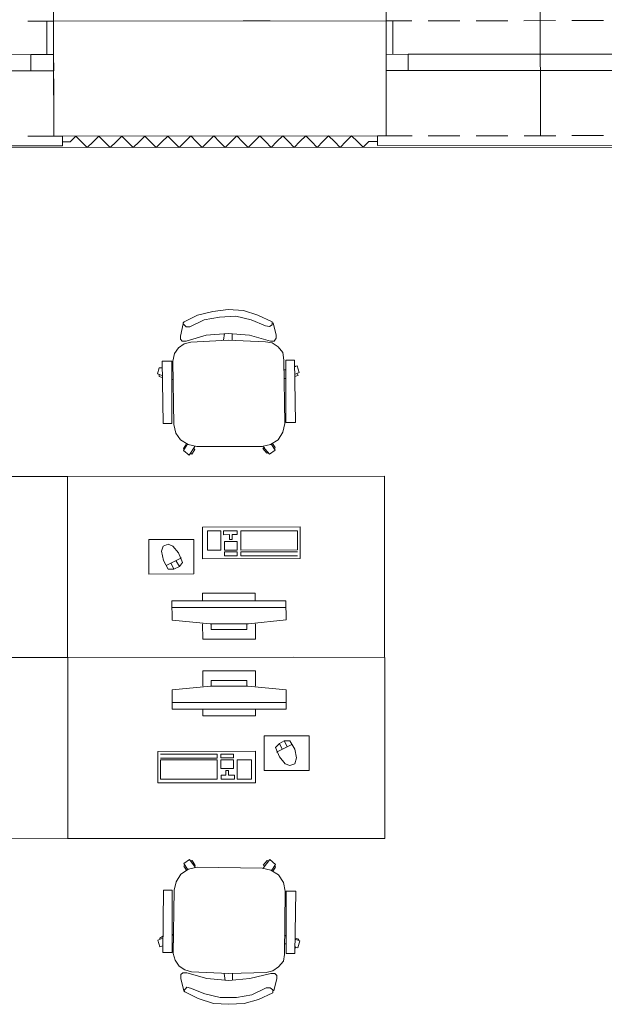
# Model space of a CAD drawing. Header units: inches. Extents: x -5850 to 5646, y 8947 to 13007.
# Tile 434 of 548: x -2405 to -2148, y 12148 to 12582. Entities that reach past the tile are written whole.
import ezdxf

# ---------------------------------------------------------------- set-up
doc = ezdxf.new("R2010")
doc.units = ezdxf.units.IN
doc.header["$MEASUREMENT"] = 0
doc.layers.add('at_Entity', color=7, linetype='Continuous')
doc.layers.add('at_Rect', color=7, linetype='Continuous')

msp = doc.modelspace()

# ---------------------------------------------------------------- linework, layer by layer
at = {"layer": 'at_Entity', "color": 7, "lineweight": 20}
for p, q in [((-2175.84, 12530.76), (-2175.97, 12681.98)), ((-2390.46, 12581.26), (-2390.47, 12589.28)), ((-2243.9, 12589.41), (-2243.89, 12581.39)), ((-2401.87, 12581.25), (-2390.46, 12581.26)), ((-2393.4, 12566.47), (-2393.41, 12581.25)), ((-2243.89, 12581.39), (-2390.46, 12581.26)), ((-2390.46, 12581.26), (-2390.41, 12530.57)), ((-2295, 12581.34), (-2306.82, 12581.33)), ((-2243.89, 12581.39), (-2232.48, 12581.4)), ((-2243.84, 12530.7), (-2243.89, 12581.39)), ((-2240.92, 12566.61), (-2240.93, 12581.39)), ((-2225.3, 12581.4), (-2211.37, 12581.42)), ((-2204.18, 12581.42), (-2190.24, 12581.43)), ((-2183.06, 12581.44), (-2169.13, 12581.45)), ((-2161.94, 12581.46), (-2148, 12581.47)), ((-2234.16, 12566.61), (-2118, 12566.72)), ((-2516.32, 12566.36), (-2400.58, 12566.46)), ((-2390.45, 12566.47), (-2390.41, 12530.57)), ((-2243.88, 12566.6), (-2243.84, 12530.7)), ((-2516.32, 12559.18), (-2400.58, 12559.28)), ((-2234.15, 12559.43), (-2117.99, 12559.53)), ((-2401.82, 12530.56), (-2386.62, 12530.57)), ((-2243.84, 12530.7), (-2390.41, 12530.57)), ((-2386.61, 12526.35), (-2386.62, 12530.57)), ((-2383.23, 12528.04), (-2386.61, 12528.04)), ((-2383.23, 12528.04), (-2380.7, 12530.57)), ((-2380.7, 12530.57), (-2378.16, 12528.05)), ((-2375.63, 12525.51), (-2378.16, 12528.05)), ((-2373.09, 12528.05), (-2375.63, 12525.51)), ((-2373.09, 12528.05), (-2370.56, 12530.58)), ((-2370.56, 12530.58), (-2368.02, 12528.05)), ((-2365.49, 12525.52), (-2368.02, 12528.05)), ((-2362.96, 12528.06), (-2365.49, 12525.52)), ((-2362.96, 12528.06), (-2360.42, 12530.59)), ((-2360.42, 12530.59), (-2357.89, 12528.06)), ((-2355.35, 12525.53), (-2357.89, 12528.06)), ((-2352.82, 12528.07), (-2355.35, 12525.53)), ((-2352.82, 12528.07), (-2350.29, 12530.6)), ((-2350.29, 12530.6), (-2347.75, 12528.07)), ((-2345.21, 12525.54), (-2347.75, 12528.07)), ((-2342.68, 12528.08), (-2345.21, 12525.54)), ((-2342.68, 12528.08), (-2340.15, 12530.61)), ((-2340.15, 12530.61), (-2337.61, 12528.08)), ((-2335.07, 12525.55), (-2337.61, 12528.08)), ((-2332.54, 12528.09), (-2335.07, 12525.55)), ((-2332.54, 12528.09), (-2330.01, 12530.62)), ((-2330.01, 12530.62), (-2327.48, 12528.09)), ((-2324.94, 12525.56), (-2327.48, 12528.09)), ((-2322.41, 12528.1), (-2324.94, 12525.56)), ((-2322.41, 12528.1), (-2319.87, 12530.63)), ((-2319.87, 12530.63), (-2317.34, 12528.1)), ((-2314.8, 12525.56), (-2317.34, 12528.1)), ((-2312.27, 12528.1), (-2314.8, 12525.56)), ((-2312.27, 12528.1), (-2309.73, 12530.64)), ((-2309.73, 12530.64), (-2307.2, 12528.11)), ((-2304.66, 12525.57), (-2307.2, 12528.11)), ((-2302.13, 12528.11), (-2304.66, 12525.57)), ((-2302.13, 12528.11), (-2299.6, 12530.65)), ((-2299.6, 12530.65), (-2297.06, 12528.12)), ((-2294.53, 12525.58), (-2297.06, 12528.12)), ((-2291.99, 12528.12), (-2294.53, 12525.58)), ((-2291.99, 12528.12), (-2289.46, 12530.66)), ((-2289.46, 12530.66), (-2286.92, 12528.13)), ((-2284.39, 12525.59), (-2286.92, 12528.13)), ((-2281.86, 12528.13), (-2284.39, 12525.59)), ((-2281.86, 12528.13), (-2279.33, 12530.67)), ((-2279.33, 12530.67), (-2276.79, 12528.14)), ((-2274.25, 12525.6), (-2276.79, 12528.14)), ((-2271.72, 12528.14), (-2274.25, 12525.6)), ((-2271.72, 12528.14), (-2269.19, 12530.67)), ((-2269.19, 12530.67), (-2266.65, 12528.15)), ((-2264.11, 12525.61), (-2266.65, 12528.15)), ((-2261.58, 12528.15), (-2264.11, 12525.61)), ((-2261.58, 12528.15), (-2259.05, 12530.68)), ((-2259.05, 12530.68), (-2256.51, 12528.15)), ((-2253.98, 12525.62), (-2256.51, 12528.15)), ((-2251.44, 12528.16), (-2253.98, 12525.62)), ((-2247.64, 12528.16), (-2251.44, 12528.16)), ((-2247.65, 12530.69), (-2232.44, 12530.71)), ((-2247.65, 12530.69), (-2247.64, 12526.47)), ((-2225.26, 12530.71), (-2211.32, 12530.73)), ((-2204.14, 12530.73), (-2190.2, 12530.75)), ((-2183.02, 12530.75), (-2169.08, 12530.76)), ((-2161.9, 12530.77), (-2147.96, 12530.78)), ((-2053.34, 12525.8), (-2873.63, 12525.07)), ((-2530.23, 12526.22), (-2386.61, 12526.35)), ((-2247.64, 12526.47), (-2104.03, 12526.6)), ((-2313.47, 12454.18), (-2320.23, 12453.33)), ((-2306.71, 12453.76), (-2313.47, 12454.18)), ((-2326.98, 12451.63), (-2332.9, 12448.67)), ((-2324.03, 12449.53), (-2330.36, 12446.57)), ((-2320.23, 12453.33), (-2326.98, 12451.63)), ((-2317.27, 12450.8), (-2324.03, 12449.53)), ((-2310.09, 12451.23), (-2317.27, 12450.8)), ((-2303.33, 12449.55), (-2310.09, 12451.23)), ((-2300.37, 12451.66), (-2306.71, 12453.76)), ((-2296.99, 12447.01), (-2303.33, 12449.55)), ((-2294.04, 12448.71), (-2300.37, 12451.66)), ((-2333.32, 12447.82), (-2334.58, 12442.34)), ((-2332.9, 12448.67), (-2333.32, 12448.25)), ((-2333.32, 12448.25), (-2333.32, 12447.82)), ((-2333.32, 12447.82), (-2332.05, 12446.56)), ((-2332.05, 12446.56), (-2330.36, 12446.57)), ((-2296.99, 12447.01), (-2295.3, 12446.6)), ((-2295.3, 12446.6), (-2294.03, 12447.44)), ((-2294.03, 12447.86), (-2294.04, 12448.71)), ((-2294.03, 12447.44), (-2294.03, 12447.86)), ((-2293.61, 12448.28), (-2292.34, 12442.8)), ((-2334.58, 12442.34), (-2334.58, 12441.07)), ((-2334.58, 12441.07), (-2333.73, 12440.22)), ((-2323.18, 12442.77), (-2332.04, 12440.22)), ((-2313.46, 12443.62), (-2323.18, 12442.77)), ((-2315.57, 12440.66), (-2315.15, 12443.62)), ((-2304.17, 12442.79), (-2313.46, 12443.62)), ((-2311.77, 12440.67), (-2311.77, 12443.62)), ((-2294.87, 12440.26), (-2304.17, 12442.79)), ((-2293.18, 12440.26), (-2292.34, 12441.53)), ((-2292.34, 12441.53), (-2292.34, 12442.8)), ((-2335.42, 12437.27), (-2337.11, 12434.73)), ((-2332.89, 12438.96), (-2335.42, 12437.27)), ((-2333.73, 12440.22), (-2332.04, 12440.22)), ((-2329.93, 12439.8), (-2332.89, 12438.96)), ((-2313.46, 12440.66), (-2329.93, 12439.8)), ((-2296.98, 12439.83), (-2313.46, 12440.66)), ((-2294.03, 12439.42), (-2296.98, 12439.83)), ((-2294.87, 12440.26), (-2293.18, 12440.26)), ((-2291.49, 12437.73), (-2294.03, 12439.42)), ((-2289.38, 12435.19), (-2291.49, 12437.73)), ((-2337.11, 12434.73), (-2337.95, 12431.35)), ((-2288.95, 12431.81), (-2289.38, 12435.19)), ((-2343.86, 12428.39), (-2344.7, 12425.85)), ((-2342.59, 12428.39), (-2343.86, 12428.39)), ((-2342.6, 12431.35), (-2338.37, 12431.35)), ((-2342.15, 12403.89), (-2342.6, 12431.35)), ((-2342.59, 12428.81), (-2342.59, 12428.39)), ((-2338.37, 12431.35), (-2338.35, 12403.89)), ((-2337.95, 12431.35), (-2337.5, 12403.47)), ((-2288.5, 12403.94), (-2288.95, 12431.81)), ((-2284.31, 12431.82), (-2288.1, 12431.82)), ((-2288.1, 12431.82), (-2288.08, 12404.36)), ((-2283.86, 12404.37), (-2284.31, 12431.82)), ((-2284.3, 12429.71), (-2283.88, 12428.86)), ((-2284.3, 12428.86), (-2283.03, 12429.29)), ((-2282.19, 12426.33), (-2283.03, 12429.29)), ((-2342.59, 12425.01), (-2344.7, 12425.85)), ((-2343.86, 12425.43), (-2343.86, 12424.58)), ((-2342.59, 12424.17), (-2343.86, 12424.58)), ((-2337.95, 12427.13), (-2338.37, 12427.13)), ((-2288.95, 12427.59), (-2288.1, 12427.59)), ((-2288.94, 12423.79), (-2288.1, 12423.79)), ((-2284.3, 12425.48), (-2282.19, 12426.33)), ((-2284.3, 12424.64), (-2282.61, 12425.06)), ((-2283.03, 12425.91), (-2282.61, 12425.06)), ((-2337.94, 12423.32), (-2338.37, 12423.32)), ((-2338.35, 12403.89), (-2342.15, 12403.89)), ((-2337.5, 12403.47), (-2336.65, 12399.67)), ((-2289.35, 12400.13), (-2288.5, 12403.94)), ((-2288.08, 12404.36), (-2283.86, 12404.37)), ((-2336.65, 12399.67), (-2334.54, 12396.72)), ((-2291.45, 12396.75), (-2289.35, 12400.13)), ((-2334.54, 12396.72), (-2331.16, 12394.6)), ((-2331.58, 12394.6), (-2333.27, 12392.07)), ((-2332, 12394.6), (-2333.27, 12392.92)), ((-2331.16, 12394.6), (-2327.36, 12393.77)), ((-2328.2, 12393.77), (-2330.73, 12389.96)), ((-2327.36, 12393.77), (-2298.63, 12393.79)), ((-2298.63, 12393.79), (-2294.83, 12394.64)), ((-2298.21, 12393.79), (-2295.25, 12390.42)), ((-2297.37, 12393.37), (-2298.21, 12392.95)), ((-2294.83, 12394.64), (-2291.45, 12396.75)), ((-2294.41, 12394.64), (-2292.72, 12392.11)), ((-2293.99, 12395.06), (-2292.72, 12393.37)), ((-2293.14, 12392.95), (-2292.72, 12393.37)), ((-2333.27, 12392.92), (-2332.85, 12392.5)), ((-2333.27, 12392.07), (-2330.73, 12389.96)), ((-2330.31, 12390.81), (-2329.47, 12390.38)), ((-2329.47, 12390.38), (-2328.2, 12392.5)), ((-2328.62, 12392.92), (-2328.2, 12392.5)), ((-2298.21, 12392.95), (-2296.52, 12390.84)), ((-2296.52, 12390.84), (-2295.67, 12391.26)), ((-2295.25, 12390.42), (-2292.72, 12392.11)), ((-2384.37, 12380.62), (-2524.18, 12380.5)), ((-2244.56, 12380.75), (-2384.37, 12380.62)), ((-2384.37, 12380.62), (-2384.23, 12220.95)), ((-2384.37, 12380.62), (-2384.23, 12220.95)), ((-2244.56, 12380.75), (-2244.41, 12221.08)), ((-2309.58, 12356.61), (-2315.5, 12356.6)), ((-2315.5, 12356.6), (-2315.49, 12354.91)), ((-2315.49, 12354.91), (-2312.96, 12354.92)), ((-2312.96, 12354.92), (-2312.96, 12352.81)), ((-2311.69, 12354.92), (-2309.58, 12354.92)), ((-2311.69, 12354.92), (-2311.69, 12352.81)), ((-2309.58, 12354.92), (-2309.58, 12356.61)), ((-2342.1, 12349.82), (-2342.95, 12347.71)), ((-2339.99, 12350.67), (-2342.1, 12349.82)), ((-2337.88, 12349.83), (-2339.99, 12350.67)), ((-2335.34, 12346.87), (-2337.88, 12349.83)), ((-2312.96, 12352.81), (-2311.69, 12352.81)), ((-2342.95, 12347.71), (-2342.09, 12343.49)), ((-2333.65, 12342.65), (-2335.34, 12346.87)), ((-2307.89, 12347.32), (-2282.96, 12347.34)), ((-2307.88, 12345.63), (-2307.89, 12347.32)), ((-2282.96, 12345.65), (-2307.88, 12345.63)), ((-2342.09, 12343.49), (-2339.98, 12339.69)), ((-2340.83, 12341.37), (-2334.07, 12344.76)), ((-2337.45, 12339.69), (-2338.71, 12342.22)), ((-2334.91, 12340.96), (-2336.6, 12343.49)), ((-2334.91, 12340.96), (-2333.65, 12342.65)), ((-2339.98, 12339.69), (-2337.45, 12339.69)), ((-2337.45, 12339.69), (-2334.91, 12340.96)), ((-2324.76, 12329.14), (-2301.53, 12329.16)), ((-2324.76, 12325.76), (-2324.76, 12329.14)), ((-2301.53, 12329.16), (-2301.53, 12325.78)), ((-2338.28, 12325.75), (-2288.01, 12325.79)), ((-2338.27, 12317.3), (-2338.28, 12325.75)), ((-2288.01, 12325.79), (-2288, 12317.35)), ((-2288.01, 12322.84), (-2338.28, 12322.79)), ((-2338.27, 12317.3), (-2321.37, 12315.63)), ((-2324.74, 12308.87), (-2324.75, 12315.63)), ((-2321.37, 12315.63), (-2304.47, 12315.64)), ((-2320.95, 12313.09), (-2320.95, 12315.63)), ((-2305.32, 12315.64), (-2305.32, 12313.11)), ((-2304.47, 12315.64), (-2288, 12317.35)), ((-2301.52, 12315.65), (-2301.51, 12308.89)), ((-2305.32, 12313.11), (-2320.95, 12313.09)), ((-2301.51, 12308.89), (-2324.74, 12308.87)), ((-2524.11, 12300.66), (-2384.3, 12300.78)), ((-2384.3, 12300.78), (-2244.49, 12300.91)), ((-2384.3, 12300.78), (-2284.61, 12300.87)), ((-2324.73, 12294.93), (-2301.5, 12294.95)), ((-2324.72, 12288.17), (-2324.73, 12294.93)), ((-2301.5, 12294.95), (-2301.49, 12288.19)), ((-2320.93, 12290.7), (-2305.3, 12290.72)), ((-2320.93, 12288.17), (-2320.93, 12290.7)), ((-2305.3, 12290.72), (-2305.3, 12288.19)), ((-2321.34, 12288.17), (-2338.25, 12286.47)), ((-2338.24, 12278.02), (-2338.25, 12286.47)), ((-2304.87, 12288.19), (-2321.34, 12288.17)), ((-2287.97, 12286.51), (-2304.87, 12288.19)), ((-2287.97, 12286.51), (-2287.97, 12278.06)), ((-2338.24, 12280.97), (-2287.97, 12281.02)), ((-2287.97, 12278.06), (-2338.24, 12278.02)), ((-2324.71, 12275.07), (-2324.72, 12278.03)), ((-2301.48, 12278.05), (-2301.48, 12275.09)), ((-2301.48, 12275.09), (-2324.71, 12275.07)), ((-2288.8, 12264.12), (-2290.91, 12262.85)), ((-2286.26, 12264.12), (-2288.8, 12264.12)), ((-2288.8, 12264.12), (-2287.53, 12261.59)), ((-2284.15, 12260.33), (-2286.26, 12264.12)), ((-2290.91, 12262.85), (-2292.6, 12261.16)), ((-2292.6, 12261.16), (-2290.91, 12256.94)), ((-2285.42, 12262.43), (-2292.18, 12259.05)), ((-2290.91, 12262.85), (-2289.65, 12260.32)), ((-2283.3, 12256.53), (-2284.15, 12260.33)), ((-2343.28, 12258.16), (-2318.36, 12258.18)), ((-2318.36, 12256.49), (-2343.28, 12256.47)), ((-2318.36, 12258.18), (-2318.36, 12256.49)), ((-2290.91, 12256.94), (-2288.37, 12253.99)), ((-2284.15, 12253.99), (-2283.3, 12256.53)), ((-2313.29, 12251.01), (-2314.55, 12251)), ((-2314.55, 12248.9), (-2314.55, 12251)), ((-2313.29, 12248.9), (-2313.29, 12251.01)), ((-2288.37, 12253.99), (-2286.25, 12253.14)), ((-2286.25, 12253.14), (-2284.15, 12253.99)), ((-2314.55, 12248.9), (-2316.66, 12248.89)), ((-2316.66, 12248.89), (-2316.66, 12247.2)), ((-2316.66, 12247.2), (-2310.75, 12247.2)), ((-2310.75, 12248.9), (-2313.29, 12248.9)), ((-2310.75, 12247.2), (-2310.75, 12248.9)), ((-2384.23, 12220.95), (-2524.04, 12220.83)), ((-2244.41, 12221.08), (-2384.23, 12220.95)), ((-2333.11, 12210.02), (-2330.57, 12211.71)), ((-2328.04, 12208.33), (-2330.57, 12211.71)), ((-2330.15, 12210.86), (-2329.31, 12211.29)), ((-2329.31, 12211.29), (-2328.04, 12209.17)), ((-2298.04, 12207.94), (-2295.09, 12211.74)), ((-2298.04, 12209.2), (-2296.36, 12211.32)), ((-2296.36, 12211.32), (-2295.51, 12210.89)), ((-2295.09, 12211.74), (-2292.56, 12209.63)), ((-2334.37, 12205.37), (-2330.99, 12207.48)), ((-2331.41, 12207.48), (-2333.11, 12210.02)), ((-2333.11, 12208.75), (-2332.68, 12209.17)), ((-2331.83, 12207.06), (-2333.11, 12208.75)), ((-2330.99, 12207.48), (-2327.19, 12208.33)), ((-2328.46, 12208.75), (-2328.04, 12209.17)), ((-2327.19, 12208.33), (-2298.47, 12207.94)), ((-2298.47, 12207.94), (-2294.66, 12207.1)), ((-2297.2, 12208.78), (-2298.04, 12209.2)), ((-2294.66, 12207.1), (-2291.28, 12204.99)), ((-2294.24, 12207.1), (-2292.56, 12209.63)), ((-2293.82, 12206.67), (-2292.56, 12208.36)), ((-2292.97, 12208.78), (-2292.56, 12208.36)), ((-2336.47, 12201.99), (-2334.37, 12205.37)), ((-2291.28, 12204.99), (-2289.17, 12201.61)), ((-2341.96, 12198.18), (-2342.36, 12170.72)), ((-2338.17, 12198.19), (-2341.96, 12198.18)), ((-2338.14, 12170.73), (-2338.17, 12198.19)), ((-2337.72, 12170.3), (-2337.32, 12198.19)), ((-2337.32, 12198.19), (-2336.47, 12201.99)), ((-2289.17, 12201.61), (-2288.32, 12197.81)), ((-2288.32, 12197.81), (-2288.72, 12169.93)), ((-2287.87, 12170.35), (-2287.89, 12197.81)), ((-2287.89, 12197.81), (-2283.67, 12197.81)), ((-2283.67, 12197.81), (-2284.07, 12170.35)), ((-2342.37, 12177.06), (-2344.48, 12176.21)), ((-2343.63, 12173.26), (-2344.48, 12176.21)), ((-2342.37, 12177.91), (-2343.64, 12177.06)), ((-2343.63, 12176.64), (-2343.64, 12177.06)), ((-2337.73, 12178.75), (-2338.15, 12178.33)), ((-2288.73, 12178.38), (-2287.88, 12177.95)), ((-2284.08, 12177.12), (-2282.39, 12176.69)), ((-2284.08, 12176.69), (-2281.96, 12175.85)), ((-2282.81, 12176.27), (-2282.39, 12176.69)), ((-2342.37, 12173.68), (-2343.63, 12173.26)), ((-2342.37, 12172.84), (-2342.37, 12173.68)), ((-2337.72, 12174.95), (-2338.15, 12174.95)), ((-2288.72, 12174.57), (-2287.87, 12174.58)), ((-2284.08, 12173.31), (-2282.8, 12172.89)), ((-2284.07, 12172.47), (-2283.65, 12173.31)), ((-2281.96, 12175.85), (-2282.8, 12172.89)), ((-2342.36, 12170.72), (-2338.14, 12170.73)), ((-2336.87, 12167.35), (-2337.72, 12170.3)), ((-2288.72, 12169.93), (-2289.14, 12166.97)), ((-2284.07, 12170.35), (-2287.87, 12170.35)), ((-2335.18, 12164.82), (-2336.87, 12167.35)), ((-2332.64, 12163.13), (-2335.18, 12164.82)), ((-2329.68, 12162.29), (-2332.64, 12163.13)), ((-2291.24, 12164.43), (-2293.78, 12162.74)), ((-2289.14, 12166.97), (-2291.24, 12164.43)), ((-2334.33, 12161.02), (-2333.48, 12161.87)), ((-2334.33, 12159.33), (-2334.33, 12161.02)), ((-2333.06, 12153.84), (-2334.33, 12159.33)), ((-2333.48, 12161.87), (-2331.79, 12161.87)), ((-2322.93, 12159.34), (-2331.79, 12161.87)), ((-2313.21, 12161.46), (-2329.68, 12162.29)), ((-2313.2, 12158.5), (-2322.93, 12159.34)), ((-2315.32, 12161.46), (-2314.89, 12158.5)), ((-2296.74, 12161.9), (-2313.21, 12161.46)), ((-2303.92, 12159.35), (-2313.2, 12158.5)), ((-2311.52, 12161.46), (-2311.52, 12158.51)), ((-2294.62, 12161.48), (-2303.92, 12159.35)), ((-2293.78, 12162.74), (-2296.74, 12161.9)), ((-2294.62, 12161.48), (-2292.93, 12161.48)), ((-2293.35, 12153.88), (-2292.09, 12159.36)), ((-2292.93, 12161.48), (-2292.09, 12160.63)), ((-2292.09, 12160.63), (-2292.09, 12159.36)), ((-2333.06, 12153.84), (-2331.79, 12155.53)), ((-2331.79, 12155.53), (-2330.1, 12155.11)), ((-2323.76, 12152.58), (-2330.1, 12155.11)), ((-2296.73, 12155.14), (-2303.06, 12152.17)), ((-2296.73, 12155.14), (-2295.04, 12155.14)), ((-2295.04, 12155.14), (-2293.77, 12154.29)), ((-2332.63, 12153.42), (-2333.06, 12153.84)), ((-2326.71, 12150.46), (-2332.63, 12153.42)), ((-2319.95, 12148.36), (-2326.71, 12150.46)), ((-2317, 12150.89), (-2323.76, 12152.58)), ((-2309.82, 12150.9), (-2317, 12150.89)), ((-2303.06, 12152.17), (-2309.82, 12150.9)), ((-2300.1, 12150.07), (-2306.44, 12148.37)), ((-2293.77, 12153.03), (-2300.1, 12150.07)), ((-2293.77, 12154.29), (-2293.77, 12153.88)), ((-2293.77, 12153.88), (-2293.77, 12153.03)), ((-2313.2, 12147.94), (-2319.95, 12148.36)), ((-2306.44, 12148.37), (-2313.2, 12147.94))]:
    msp.add_line(p, q, dxfattribs=at)
at = {"layer": 'at_Rect', "color": 7, "lineweight": 20}
for p, q in [((-2400.58, 12566.46), (-2390.45, 12566.47)), ((-2400.58, 12566.46), (-2400.58, 12559.28)), ((-2390.44, 12559.29), (-2390.45, 12566.47)), ((-2243.88, 12566.6), (-2234.16, 12566.61)), ((-2243.88, 12566.6), (-2243.87, 12559.42)), ((-2234.15, 12559.43), (-2234.16, 12566.61)), ((-2390.44, 12559.29), (-2400.58, 12559.28)), ((-2234.15, 12559.43), (-2243.87, 12559.42)), ((-2324.79, 12358.29), (-2281.7, 12358.32)), ((-2324.79, 12358.29), (-2324.78, 12344.34)), ((-2322.67, 12356.6), (-2316.76, 12356.6)), ((-2322.67, 12356.6), (-2322.67, 12348.15)), ((-2316.75, 12348.15), (-2316.76, 12356.6)), ((-2307.89, 12356.61), (-2282.97, 12356.63)), ((-2307.89, 12356.61), (-2307.88, 12348.16)), ((-2282.96, 12348.18), (-2282.97, 12356.63)), ((-2281.69, 12344.38), (-2281.7, 12358.32)), ((-2348.44, 12352.78), (-2328.59, 12352.79)), ((-2348.44, 12352.78), (-2348.42, 12337.57)), ((-2328.57, 12337.59), (-2328.59, 12352.79)), ((-2315.07, 12351.96), (-2309.57, 12351.96)), ((-2315.07, 12351.96), (-2315.06, 12348.16)), ((-2309.57, 12348.16), (-2309.57, 12351.96)), ((-2316.75, 12348.15), (-2322.67, 12348.15)), ((-2309.57, 12348.16), (-2315.06, 12348.16)), ((-2315.06, 12347.31), (-2309.57, 12347.32)), ((-2315.06, 12347.31), (-2315.06, 12345.62)), ((-2309.57, 12345.63), (-2315.06, 12345.62)), ((-2309.57, 12345.63), (-2309.57, 12347.32)), ((-2282.96, 12348.18), (-2307.88, 12348.16)), ((-2281.69, 12344.38), (-2324.78, 12344.34)), ((-2328.57, 12337.59), (-2348.42, 12337.57)), ((-2297.68, 12266.23), (-2277.82, 12266.24)), ((-2297.68, 12266.23), (-2297.66, 12251.02)), ((-2277.81, 12251.04), (-2277.82, 12266.24)), ((-2344.55, 12259.43), (-2301.47, 12259.47)), ((-2344.55, 12259.43), (-2344.54, 12245.49)), ((-2301.45, 12245.53), (-2301.47, 12259.47)), ((-2343.28, 12255.63), (-2318.36, 12255.65)), ((-2343.28, 12255.63), (-2343.27, 12247.18)), ((-2318.35, 12247.2), (-2318.36, 12255.65)), ((-2316.67, 12258.18), (-2311.18, 12258.19)), ((-2316.67, 12258.18), (-2316.67, 12256.5)), ((-2311.18, 12256.5), (-2316.67, 12256.5)), ((-2316.67, 12255.65), (-2311.18, 12255.66)), ((-2316.67, 12255.65), (-2316.67, 12251.85)), ((-2311.18, 12256.5), (-2311.18, 12258.19)), ((-2311.17, 12251.85), (-2311.18, 12255.66)), ((-2309.49, 12255.66), (-2303.15, 12255.66)), ((-2309.49, 12255.66), (-2309.48, 12247.21)), ((-2303.15, 12247.21), (-2303.15, 12255.66)), ((-2311.17, 12251.85), (-2316.67, 12251.85)), ((-2277.81, 12251.04), (-2297.66, 12251.02)), ((-2301.45, 12245.53), (-2344.54, 12245.49)), ((-2318.35, 12247.2), (-2343.27, 12247.18)), ((-2303.15, 12247.21), (-2309.48, 12247.21))]:
    msp.add_line(p, q, dxfattribs=at)

doc.saveas('drawing.dxf')
